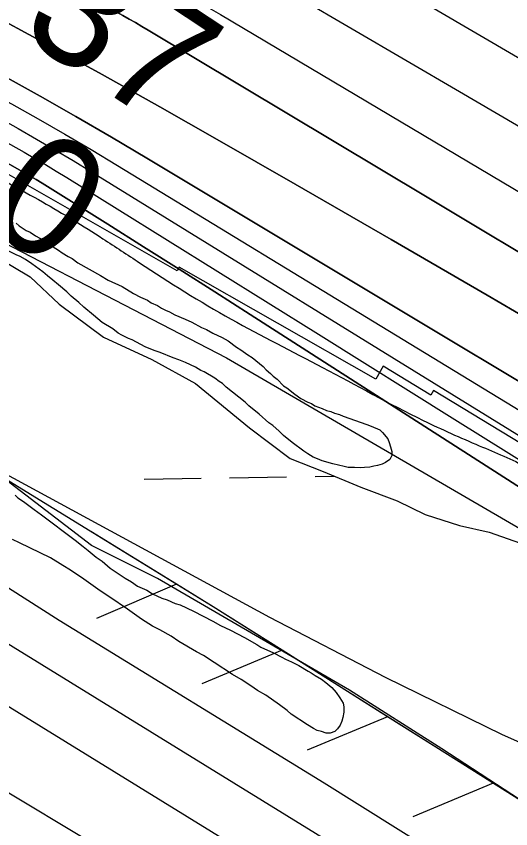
# Model space of a CAD drawing. Extents: x 3823584 to 3861785, y 301729 to 327625.
# Drawn here: x 3840664 to 3840941.5, y 321924.3 to 322380.5 of the extents above; entities that cross this region are included whole.
import ezdxf

# ---------------------------------------------------------------- set-up
doc = ezdxf.new("R2010")
doc.units = 0
for name, color, linetype in [('V-LEVE-TOET', 7, 'Continuous'), ('V-RIVR-EDGE', 7, 'Continuous'), ('V-RIVR-RANG', 7, 'Continuous'), ('V-RRAP-FSHR', 7, 'Continuous'), ('V-RRAP-RVMT', 7, 'Continuous'), ('V-SITE-VEGE', 7, 'Continuous'), ('V-SURV-LINE', 7, 'Continuous'), ('V-TOPO-DPTH', 7, 'Continuous'), ('V-TOPO-MAJR', 7, 'Continuous'), ('V-TOPO-MINR', 7, 'Continuous'), ('V-TOPO-WATR', 7, 'Continuous'), ('V-WETL-SWMP', 7, 'Continuous')]:
    doc.layers.add(name, color=color, linetype=linetype)

msp = doc.modelspace()

# ---------------------------------------------------------------- linework, layer by layer
at = {"layer": 'V-LEVE-TOET'}
for points in [[(3840105.06, 322269.8), (3840108.1, 322267.41), (3840111.71, 322266.54), (3840134, 322260.14), (3840152.39, 322253.39), (3840175.01, 322243.98), (3840238.78, 322203.08), (3840360.83, 322129.96), (3840517.31, 322036.71), (3840643.65, 321954), (3840717.36, 321909.89), (3840808.89, 321856.03), (3840928.25, 321781.37), (3840981.1, 321751.5), (3841034.31, 321714.42), (3841108.6, 321672.41), (3841170.86, 321632.41), (3841256.96, 321580.9)], [(3841296.23, 321674.62), (3841227.97, 321714.57), (3841141.51, 321772.39), (3841041.25, 321828.29), (3840941.29, 321884.48), (3840836.74, 321949.95), (3840688.09, 322041.17), (3840534.87, 322138.95)]]:
    msp.add_lwpolyline(points, dxfattribs=at)
at = {"layer": 'V-RIVR-EDGE'}
msp.add_spline([(3836304.38, 325474.18), (3836346.41, 325438.32), (3836389.41, 325406.07), (3836417.64, 325385.43), (3836442.67, 325366.73), (3836470.25, 325340.95), (3836497.82, 325313.88), (3836554.9, 325258.45), (3836598.51, 325215.91), (3836636.36, 325181.1), (3836681.26, 325139.85), (3836737.07, 325093.42), (3836790.94, 325041.22), (3836840.33, 324993.52), (3836889.07, 324947.12), (3836934.61, 324907.14), (3836980.81, 324871.03), (3837015.47, 324849.09), (3837040.49, 324829.1), (3837085.39, 324787.2), (3837143.76, 324734.34), (3837181.61, 324700.82), (3837223.29, 324659.57), (3837272.05, 324619.59), (3837314.38, 324579.63), (3837346.45, 324546.76), (3837364.4, 324527.43), (3837395.83, 324500.35), (3837442.02, 324462.31), (3837492.71, 324422.97), (3837554.31, 324372.67), (3837573.56, 324361.05), (3837583.2, 324359.1), (3837596.69, 324352.64), (3837621.08, 324337.79), (3837648.03, 324319.73), (3837677.54, 324292.01), (3837718.58, 324249.48), (3837753.85, 324214.68), (3837781.43, 324188.89), (3837800.05, 324179.85), (3837819.95, 324170.8), (3837850.72, 324134.08), (3837874.45, 324110.23), (3837909.07, 324073.5), (3837941.78, 324040.64), (3837989.87, 323991.66), (3838022.58, 323960.72), (3838034.12, 323947.83), (3838046.3, 323933.66), (3838066.83, 323916.25), (3838089.91, 323892.41), (3838140.59, 323849.21), (3838186.14, 323811.17), (3838215.65, 323785.38), (3838265.68, 323736.4), (3838297.1, 323707.39), (3838336.87, 323671.94), (3838359.95, 323645.52), (3838385.62, 323627.46), (3838404.24, 323615.84), (3838421.56, 323601.65), (3838441.44, 323582.32), (3838460.05, 323567.49), (3838468.4, 323563.61), (3838484.45, 323555.21), (3838548.59, 323496.55), (3838595.44, 323464.29), (3838649.98, 323422.37), (3838701.3, 323379.82), (3838749.43, 323345.62), (3838798.22, 323317.86), (3838856.62, 323274.64), (3838932.99, 323221.74), (3838989.47, 323184.31), (3839037.6, 323150.12), (3839068.42, 323134.62), (3839093.42, 323104.98), (3839110.73, 323086.94), (3839122.93, 323081.12), (3839143.46, 323065.64), (3839172.34, 323044.36), (3839190.96, 323032.74), (3839215.99, 323015.96), (3839242.32, 323006.26), (3839316.8, 322969.43), (3839341.84, 322955.87), (3839371.38, 322944.22), (3839391.29, 322935.81), (3839417.61, 322920.32), (3839461.26, 322894.5), (3839483.71, 322873.23), (3839520.3, 322851.28), (3839555.6, 322828.69), (3839599.9, 322806.72), (3839718.7, 322751.14), (3839768.14, 322726.59), (3839807.95, 322705.92), (3839836.85, 322696.21), (3839865.1, 322680.71), (3839887.57, 322667.8), (3839924.17, 322652.28), (3839969.76, 322630.31), (3840004.43, 322612.22), (3840037.82, 322597.35), (3840085.35, 322579.88), (3840108.46, 322565.68), (3840121.92, 322548.93), (3840123.18, 322539.92), (3840122.53, 322533.5), (3840118, 322521.29), (3840112.84, 322514.24), (3840095.47, 322509.14), (3840089.68, 322509.15), (3840085.17, 322504.66), (3840084.51, 322498.23), (3840085.78, 322491.8), (3840130.72, 322467.26), (3840169.89, 322448.52), (3840197.51, 322439.45), (3840209.08, 322437.5), (3840231.59, 322441.3), (3840246.39, 322448.98), (3840266.34, 322458.57), (3840273.43, 322466.27), (3840278.59, 322471.4), (3840288.9, 322480.37), (3840295.98, 322484.85), (3840301.77, 322484.84), (3840308.2, 322484.82), (3840320.4, 322479.01), (3840324.87, 322470), (3840326.78, 322461.63), (3840338.32, 322450.03), (3840344.74, 322444.88), (3840366.58, 322437.75), (3840385.84, 322428.06), (3840421.8, 322409.33), (3840466.1, 322385.43), (3840492.41, 322368.65), (3840506.53, 322357.04), (3840533.49, 322340.26), (3840559.18, 322331.2), (3840587.44, 322322.13), (3840611.85, 322311.78), (3840642.02, 322296.28), (3840678.62, 322276.26), (3840712.64, 322255.6), (3840733.18, 322242.05), (3840784.53, 322210.43), (3840835.89, 322183.3), (3840892.39, 322153.59), (3840923.85, 322139.37), (3840950.82, 322127.08), (3840989.33, 322099.99), (3841017.57, 322082.56), (3841061.24, 322062.52), (3841092.69, 322044.45), (3841151.1, 322005.09), (3841210.78, 321964.44), (3841240.29, 321939.29), (3841299.97, 321894.79), (3841335.89, 321862.55), (3841374.37, 321823.89), (3841411.57, 321789.72), (3841444.92, 321758.14), (3841469.94, 321736.22), (3841482.12, 321723.98), (3841496.22, 321704.66), (3841509.05, 321694.34), (3841523.18, 321687.23), (3841573.9, 321660.75), (3841623.97, 321631.69), (3841667.62, 321606.51), (3841696.52, 321593.59), (3841738.26, 321575.48), (3841787.07, 321556.72), (3841815.99, 321552.15), (3841851.33, 321544.99), (3841886.66, 321533.33), (3841930.32, 321511.36), (3841950.22, 321498.46), (3841977.18, 321482.96), (3841998.38, 321476.48), (3842052.99, 321463.49), (3842082.55, 321456.34), (3842109.52, 321444.7), (3842146.12, 321427.26), (3842196.2, 321402.06), (3842241.13, 321374.95), (3842288.63, 321345.26), (3842321.38, 321327.18), (3842366.94, 321295.56), (3842395.19, 321280.07), (3842429.22, 321264.55), (3842452.35, 321258.71), (3842470.97, 321249.66)], degree=3, dxfattribs=at)
at = {"layer": 'V-RRAP-FSHR'}
for p, q in [((3840753.82, 322061.71), (3840709.01, 322042.31)), ((3840813.16, 322024.6), (3840768.13, 322005.72)), ((3840872.36, 321987.24), (3840827.33, 321968.36)), ((3840931.56, 321949.89), (3840886.53, 321931.01))]:
    msp.add_line(p, q, dxfattribs=at)
for points in [[(3838584.55, 323453.18), (3839140.52, 323058.61), (3839543.74, 322819.53), (3839845.06, 322663.99), (3840154, 322502.28), (3840416.19, 322378.04), (3840782.04, 322188.72), (3841154.61, 321971.73), (3841326.43, 321835.61), (3841504.48, 321676.94), (3841739.25, 321554.11), (3842017.76, 321437.98)], [(3842406.25, 321187.94), (3842314.68, 321224.18), (3841819.6, 321436.79), (3841708.8, 321488.45), (3841664.47, 321495.1), (3841624.34, 321499.3), (3841599.79, 321502.55), (3841570.82, 321520.88), (3841543.46, 321555.2), (3841521.62, 321583.44), (3841349.76, 321697.16), (3841168.92, 321806.72), (3841083.5, 321854.01), (3840774.5, 322048.99), (3840376.76, 322293.55), (3840194.77, 322413.01), (3840091.92, 322469.18), (3840081.41, 322471.98), (3840073.37, 322469.22), (3840030.26, 322437.09)], [(3840813.16, 322024.6), (3840774.5, 322048.99), (3840753.82, 322061.71), (3840705.88, 322091.19)], [(3840872.36, 321987.24), (3840813.16, 322024.6)], [(3840931.56, 321949.89), (3840872.36, 321987.24)], [(3840990.76, 321912.53), (3840931.56, 321949.89)]]:
    msp.add_lwpolyline(points, dxfattribs=at)
at = {"layer": 'V-RRAP-RVMT'}
msp.add_lwpolyline([(3840974.2, 322124.14), (3840898.23, 322170.44), (3840896.58, 322167.77), (3840869.9, 322184.02), (3840865.71, 322176.68), (3840755.33, 322239.61), (3840754.18, 322237.6), (3840641.55, 322301.88), (3840639.78, 322298.77), (3840525.64, 322363.89), (3840514.92, 322345.05), (3840402.32, 322409.31), (3840401.2, 322407.37), (3840169.35, 322539.9), (3840158.61, 322522.19), (3840044.04, 322590.65), (3840040.88, 322585.36)], dxfattribs=at)
at = {"layer": 'V-SITE-VEGE'}
for points in [[(3840663.83, 322264.28), (3840665.65, 322262.79), (3840669.58, 322260.12), (3840671.69, 322259.24), (3840674.71, 322257.16), (3840677.13, 322255.98), (3840680.45, 322253.91), (3840684.69, 322250.94), (3840687.71, 322249.17), (3840689.82, 322247.68), (3840693.14, 322245.61), (3840695.26, 322244.43), (3840698.59, 322242.05), (3840711.27, 322234.96), (3840715.5, 322232.29), (3840723.35, 322228.75), (3840729.69, 322224.91), (3840733.61, 322222.84), (3840737.54, 322221.07), (3840739.65, 322219.58)], [(3840666.1, 322245.67), (3840663.99, 322246.55), (3840659.77, 322248.62)], [(3840739.65, 322219.58), (3840743.27, 322218.12), (3840745.39, 322216.63), (3840747.8, 322215.45), (3840749.91, 322214.57), (3840752.94, 322212.79), (3840758.67, 322210.44), (3840762.59, 322208.67), (3840768.02, 322205.72), (3840770.74, 322204.54), (3840774.36, 322202.47), (3840779.49, 322200.11), (3840782.81, 322198.34), (3840787.65, 322194.78), (3840790.07, 322193.29), (3840794, 322190.33), (3840796.42, 322188.84), (3840802.47, 322183.79), (3840804.29, 322182), (3840806.71, 322179.92), (3840808.23, 322178.43), (3840810.35, 322176.65), (3840813.99, 322173.07), (3840815.8, 322171.89), (3840820.34, 322168.33), (3840823.67, 322165.95), (3840827.59, 322163.88), (3840829.7, 322163), (3840831.51, 322161.81), (3840835.73, 322160.35), (3840838.15, 322159.17), (3840840.56, 322158.59), (3840842.67, 322157.71), (3840845.38, 322156.83), (3840847.49, 322155.95), (3840860.76, 322151.26), (3840863.17, 322150.38), (3840867.99, 322148.32), (3840869.51, 322146.83), (3840872.54, 322143.25), (3840873.17, 322141.16), (3840874.09, 322138.76), (3840874.71, 322136.06), (3840874.73, 322133.96), (3840873.55, 322131.54), (3840871.16, 322130.02), (3840869.37, 322129.1), (3840866.67, 322128.18), (3840864.57, 322127.86), (3840862.47, 322127.24), (3840859.47, 322127.21), (3840857.37, 322126.89), (3840853.76, 322127.16), (3840850.16, 322127.12), (3840848.05, 322127.71), (3840841.72, 322129.16), (3840835.7, 322130.9), (3840832.98, 322132.08), (3840830.57, 322132.96), (3840827.55, 322134.74), (3840825.43, 322136.22), (3840818.78, 322141.27), (3840813.94, 322145.13), (3840811.51, 322147.51), (3840807.88, 322150.79), (3840805.76, 322152.27), (3840800.31, 322157.03), (3840794.56, 322161.78), (3840792.43, 322163.87), (3840788.81, 322166.54), (3840781.84, 322172.19), (3840779.72, 322174.27), (3840777.91, 322175.46), (3840775.49, 322177.24), (3840769.45, 322180.79), (3840767.64, 322181.68), (3840764.61, 322183.45), (3840758.88, 322186.1), (3840755.26, 322187.57), (3840751.95, 322188.75), (3840744.71, 322191.69), (3840741.4, 322192.86), (3840736.27, 322194.91), (3840729.02, 322198.76), (3840726.91, 322199.64), (3840723.29, 322201.41), (3840721.17, 322202.59), (3840718.15, 322204.97), (3840712.11, 322208.52), (3840707.26, 322212.68), (3840701.81, 322217.14), (3840699.09, 322219.82), (3840694.85, 322223.39), (3840692.42, 322225.77), (3840687.58, 322229.64), (3840684.55, 322232.31), (3840681.53, 322234.69), (3840678.8, 322237.07), (3840672.75, 322241.52), (3840669.12, 322243.89), (3840666.1, 322245.67)], [(3840663.4, 322111.63), (3840664.91, 322110.14), (3840667.94, 322108.07), (3840673.98, 322103.61), (3840678.22, 322100.65), (3840696.98, 322086.39), (3840701.52, 322082.83), (3840704.24, 322080.45), (3840708.78, 322076.88), (3840712.11, 322074.51), (3840716.65, 322070.64), (3840725.11, 322065.01), (3840728.73, 322062.94), (3840732.06, 322060.56), (3840737.19, 322058.21), (3840740.52, 322056.13), (3840745.65, 322053.77), (3840748.66, 322052.9), (3840753.18, 322050.84), (3840755.9, 322049.96), (3840763.44, 322046.42), (3840774.31, 322040.81), (3840778.53, 322038.45), (3840784.27, 322035.79), (3840792.12, 322031.66), (3840799.06, 322027.81), (3840801.18, 322026.33), (3840808.42, 322023.09), (3840812.95, 322020.72), (3840815.06, 322019.54), (3840818.38, 322018.07), (3840822.6, 322016), (3840827.74, 322012.74), (3840829.55, 322011.86), (3840831.67, 322010.38), (3840835.29, 322008.3), (3840837.71, 322006.52), (3840841.05, 322003.55), (3840843.47, 322000.87), (3840845.6, 321997.88), (3840847.43, 321994.89), (3840847.75, 321992.79), (3840847.78, 321989.79), (3840847.21, 321986.78), (3840846.62, 321984.67), (3840845.74, 321982.56), (3840844.26, 321980.44), (3840842.77, 321978.92), (3840840.07, 321978), (3840837.97, 321977.98), (3840835.26, 321978.86), (3840832.85, 321979.44), (3840830.73, 321980.62), (3840827.41, 321982.69), (3840818.34, 321988.62), (3840815.92, 321990.7), (3840811.68, 321993.97), (3840804.12, 321999.31), (3840799.29, 322001.97), (3840795.66, 322004.65), (3840790.22, 322008.2), (3840785.39, 322010.86), (3840775.11, 322017.68), (3840769.07, 322021.53), (3840765.15, 322023.6), (3840755.18, 322029.52), (3840750.94, 322032.49), (3840744.6, 322036.04), (3840740.38, 322038.1), (3840734.33, 322041.96), (3840726.47, 322047.59), (3840716.49, 322054.41), (3840711.05, 322057.97), (3840701.98, 322064.5), (3840694.42, 322069.54), (3840690.19, 322072.21), (3840683.24, 322076.35), (3840665.74, 322084.91), (3840661.82, 322086.68)]]:
    msp.add_lwpolyline(points, dxfattribs=at)
at = {"layer": 'V-SURV-LINE'}
for points in [[(3840047.7, 322405.34), (3841462.37, 321533.11)], [(3841446.61, 321507.58), (3840031.94, 322379.82)]]:
    msp.add_lwpolyline(points, dxfattribs=at)
at = {"layer": 'V-TOPO-DPTH'}
for points in [[(3839897.59, 322788.03), (3840046.47, 322706.37), (3840146.71, 322651.63), (3840247.08, 322597.13), (3840347.65, 322543), (3840448.34, 322489.1), (3840647.06, 322383.2), (3840679.69, 322365.61), (3840712.21, 322347.8), (3840744.55, 322329.68), (3840776.78, 322311.34), (3840820.44, 322286.22), (3840874.37, 322255.08), (3840928.22, 322223.82), (3840981.96, 322192.37), (3841035.64, 322160.81), (3841482.18, 321897.2)], [(3841482.18, 321897.2), (3841035.64, 322160.81), (3840981.96, 322192.37), (3840928.22, 322223.82), (3840874.37, 322255.08), (3840820.44, 322286.22), (3840776.78, 322311.34), (3840744.55, 322329.68), (3840712.21, 322347.8), (3840679.69, 322365.61), (3840647.06, 322383.2), (3840448.34, 322489.1), (3840347.65, 322543), (3840247.08, 322597.13), (3840146.71, 322651.63), (3840046.47, 322706.37), (3839897.59, 322788.03)], [(3842459.4, 321325.07), (3841558.98, 321814.8), (3841527.76, 321831.98), (3841496.64, 321849.36), (3841465.7, 321867.04), (3841434.87, 321884.92), (3841366.98, 321924.74), (3841302.34, 321962.78), (3841237.79, 322000.94), (3841173.34, 322039.3), (3841108.98, 322077.79), (3840737.22, 322300.87), (3840717.36, 322312.64), (3840697.41, 322324.27), (3840677.35, 322335.68), (3840657.19, 322346.94), (3840537.09, 322413.23), (3840456.75, 322457.39), (3840376.31, 322501.35), (3840295.71, 322545.03), (3840215, 322588.52), (3839872.45, 322772.34)], [(3842459.4, 321325.07), (3841558.98, 321814.8), (3841527.76, 321831.98), (3841496.64, 321849.36), (3841465.7, 321867.04), (3841434.87, 321884.92), (3841366.98, 321924.74), (3841302.34, 321962.78), (3841237.79, 322000.94), (3841173.34, 322039.3), (3841108.98, 322077.79), (3840737.22, 322300.87), (3840717.36, 322312.64), (3840697.41, 322324.27), (3840677.35, 322335.68), (3840657.19, 322346.94), (3840537.09, 322413.23), (3840456.75, 322457.39), (3840376.31, 322501.35), (3840295.71, 322545.03), (3840215, 322588.52), (3839872.45, 322772.34)], [(3841423.12, 321810.3), (3840795.31, 322212.95), (3840775.36, 322225.71), (3840755.37, 322238.43), (3840735.35, 322251.08), (3840715.3, 322263.7), (3840678.52, 322286.77), (3840675.15, 322288.82), (3840671.73, 322290.8), (3840660.68, 322297), (3840653.4, 322300.99), (3840646.07, 322304.9), (3840638.67, 322308.66), (3840631.23, 322312.33), (3840627.11, 322314.32), (3840617.49, 322318.71), (3840607.76, 322322.84), (3840597.88, 322326.58), (3839843.54, 322689.82)], [(3840034.58, 322640.41), (3840080.71, 322618.01), (3840093.42, 322612.03), (3840465.49, 322426.65), (3840509.96, 322403.24), (3840554.13, 322379.28), (3840598.11, 322354.96), (3840664.94, 322317.46), (3840675.32, 322311.54), (3840685.65, 322305.55), (3840695.91, 322299.42), (3840706.11, 322293.21), (3841175.74, 322003.42), (3841226.02, 321972.34), (3841276.27, 321941.21)], [(3840034.58, 322640.41), (3840080.71, 322618.01), (3840093.42, 322612.03), (3840465.49, 322426.65), (3840509.96, 322403.24), (3840554.13, 322379.28), (3840598.11, 322354.96), (3840664.94, 322317.46), (3840675.32, 322311.54), (3840685.65, 322305.55), (3840695.91, 322299.42), (3840706.11, 322293.21), (3841175.74, 322003.42), (3841226.02, 321972.34), (3841276.27, 321941.21)], [(3840658.13, 322416.33), (3840672.85, 322408.74), (3840687.46, 322400.94), (3840702.01, 322393.01), (3840723.79, 322380.94), (3840727.38, 322378.93), (3840730.95, 322376.9), (3840734.5, 322374.82), (3840738.04, 322372.73), (3840894.56, 322278.93), (3840976.38, 322229.96), (3841058.23, 322181.05), (3841140.13, 322132.23), (3841222.07, 322083.48), (3841519.42, 321906.76)], [(3841519.42, 321906.76), (3841222.07, 322083.48), (3841140.13, 322132.23), (3841058.23, 322181.05), (3840976.38, 322229.96), (3840894.56, 322278.93), (3840738.04, 322372.73), (3840734.5, 322374.82), (3840730.95, 322376.9), (3840727.38, 322378.93), (3840723.79, 322380.94), (3840702.01, 322393.01), (3840687.46, 322400.94), (3840672.85, 322408.74), (3840658.13, 322416.33)]]:
    msp.add_lwpolyline(points, dxfattribs=at)
at = {"layer": 'V-TOPO-MAJR'}
msp.add_lwpolyline([(3840062.82, 322746.15), (3840093, 322731.24), (3840140.91, 322707.73), (3840188.9, 322684.37), (3840237.01, 322661.26), (3840285.19, 322638.3), (3840364.86, 322600.6), (3840429.63, 322569.21), (3840493.99, 322537.02), (3840557.75, 322503.66), (3840621.11, 322469.5), (3840715.32, 322417.58), (3840731.22, 322408.71), (3840747.06, 322399.75), (3840762.82, 322390.63), (3840778.51, 322381.41), (3841258.82, 322096.1)], dxfattribs=at)
at = {"layer": 'V-TOPO-MINR'}
for points in [[(3840029.4, 322873.79), (3840063.56, 322854.27), (3840097.81, 322834.91), (3840132.12, 322815.66), (3840783.84, 322452.04), (3841570.03, 321992.6), (3841574.35, 321990.07), (3841578.68, 321987.55), (3841583.01, 321985.02), (3841587.33, 321982.5), (3841701.23, 321916.16), (3841762.59, 321880.62), (3841824.07, 321845.27), (3841885.72, 321810.23), (3841947.48, 321775.4), (3842508.83, 321460.58)], [(3839889.8, 322867), (3840706.06, 322456.89), (3840735.31, 322440.75), (3840764.47, 322424.44), (3840793.48, 322407.87), (3840822.4, 322391.13), (3840912.7, 322338.3), (3840986.68, 322294.97), (3841060.62, 322251.6), (3841134.52, 322208.15), (3841208.39, 322164.65), (3841521.39, 321980.14), (3841540.99, 321968.6), (3841560.58, 321957.06), (3841580.19, 321945.53), (3841599.8, 321934.01), (3842311.07, 321516.19), (3842348.23, 321494.57), (3842385.51, 321473.16)], [(3839897.59, 322788.03), (3840046.47, 322706.37), (3840146.71, 322651.63), (3840247.08, 322597.13), (3840347.65, 322543), (3840448.34, 322489.1), (3840647.06, 322383.2), (3840679.69, 322365.61), (3840712.21, 322347.8), (3840744.55, 322329.68), (3840776.78, 322311.34), (3840820.44, 322286.22), (3840874.37, 322255.08), (3840928.22, 322223.82), (3840981.96, 322192.37), (3841035.64, 322160.81), (3841482.18, 321897.2)], [(3839823.66, 322782.02), (3840661.34, 322331.41), (3840676.29, 322322.94), (3840691.18, 322314.36), (3840705.98, 322305.61), (3840720.7, 322296.75), (3841362.15, 321905.91), (3841382.75, 321893.43), (3841403.38, 321881), (3841424.07, 321868.66), (3841444.8, 321856.39), (3841465.62, 321844.27), (3841486.51, 321832.28), (3841507.51, 321820.5), (3841528.6, 321808.86), (3841642.53, 321746.66), (3841720.71, 321704.16), (3841798.99, 321661.84), (3841877.41, 321619.79), (3841955.94, 321577.93), (3842478.36, 321300.59)], [(3839872.45, 322772.34), (3840215, 322588.52), (3840295.71, 322545.03), (3840376.31, 322501.35), (3840456.75, 322457.39), (3840537.09, 322413.23), (3840657.19, 322346.94), (3840677.35, 322335.68), (3840697.41, 322324.27), (3840717.36, 322312.64), (3840737.22, 322300.87), (3841108.98, 322077.79), (3841173.34, 322039.3), (3841237.79, 322000.94), (3841302.34, 321962.78), (3841366.98, 321924.74), (3841434.87, 321884.92), (3841465.7, 321867.04), (3841496.64, 321849.36), (3841527.76, 321831.98), (3841558.98, 321814.8), (3842459.4, 321325.07)], [(3839836.11, 322722.18), (3840388.34, 322444.28), (3840426.86, 322427.53), (3840465.02, 322409.94), (3840502.91, 322391.79), (3840525.8, 322380.52), (3840551.95, 322367.37), (3840577.96, 322353.94), (3840603.76, 322340.1), (3840629.4, 322325.97), (3840668.33, 322304.13), (3840674.38, 322300.68), (3840680.39, 322297.17), (3840686.36, 322293.59), (3840692.29, 322289.95), (3840833.6, 322201.94), (3840910.11, 322154.17), (3840986.55, 322106.28), (3841062.87, 322058.22), (3841139.13, 322010.04), (3841446.07, 321815.63)], [(3840034.58, 322640.41), (3840080.71, 322618.01), (3840093.42, 322612.03), (3840465.49, 322426.65), (3840509.96, 322403.24), (3840554.13, 322379.28), (3840598.11, 322354.96), (3840664.94, 322317.46), (3840675.32, 322311.54), (3840685.65, 322305.55), (3840695.91, 322299.42), (3840706.11, 322293.21), (3841175.74, 322003.42), (3841226.02, 321972.34), (3841276.27, 321941.21)], [(3839947.53, 322588.87), (3840547.98, 322188.3), (3840569.08, 322174.64), (3840590.42, 322161.37), (3840612.11, 322148.69), (3840634.03, 322136.41), (3840806.04, 322043.13), (3840871, 322009.42), (3840936.7, 321977.31), (3841003.52, 321947.59), (3841071.08, 321919.48), (3841142.18, 321891.4), (3841174.65, 321878.28), (3841206.98, 321864.82), (3841239.09, 321850.86)], [(3840658.13, 322416.33), (3840672.85, 322408.74), (3840687.46, 322400.94), (3840702.01, 322393.01), (3840723.79, 322380.94), (3840727.38, 322378.93), (3840730.95, 322376.9), (3840734.5, 322374.82), (3840738.04, 322372.73), (3840894.56, 322278.93), (3840976.38, 322229.96), (3841058.23, 322181.05), (3841140.13, 322132.23), (3841222.07, 322083.48), (3841519.42, 321906.76)]]:
    msp.add_lwpolyline(points, dxfattribs=at)
at = {"layer": 'V-TOPO-WATR'}
msp.add_lwpolyline([(3839843.54, 322689.82), (3840597.88, 322326.58), (3840607.76, 322322.84), (3840617.49, 322318.71), (3840627.11, 322314.32), (3840631.23, 322312.33), (3840638.67, 322308.66), (3840646.07, 322304.9), (3840653.4, 322300.99), (3840660.68, 322297), (3840671.73, 322290.8), (3840675.15, 322288.82), (3840678.52, 322286.77), (3840715.3, 322263.7), (3840735.35, 322251.08), (3840755.37, 322238.43), (3840775.36, 322225.71), (3840795.31, 322212.95), (3841423.12, 321810.3)], dxfattribs=at)
at = {"layer": 'V-WETL-SWMP'}
for p, q in [((3840783.71, 322121.34), (3840815.71, 322121.84)), ((3840831.7, 322122.08), (3840842.38, 322122.25)), ((3840735.72, 322120.6), (3840767.71, 322121.1))]:
    msp.add_line(p, q, dxfattribs=at)
for points in [[(3840651.18, 322246.39), (3840671.72, 322234.25), (3840688.09, 322218.77), (3840712.89, 322200.36), (3840740.05, 322187.69), (3840764.51, 322174.39), (3840794.78, 322149.42), (3840817.77, 322132.19), (3840836.16, 322124.85), (3840857.28, 322116.02), (3840877.78, 322108.39), (3840893.47, 322100.72), (3840912.76, 322094.58), (3840929.31, 322090.83), (3840957.05, 322081.16)], [(3841240.26, 321760.38), (3841204.58, 321785.3), (3841130.83, 321833.92), (3841070.47, 321863.43), (3840955.05, 321935.11), (3840902.76, 321969.2), (3840851.08, 322002.09), (3840743.25, 322064.82), (3840706.13, 322083.42), (3840654.7, 322122.62)]]:
    msp.add_lwpolyline(points, dxfattribs=at)

# ---------------------------------------------------------------- texts
at = {"layer": 'V-RIVR-RANG'}
for s, rotation, p in [('-37', 326.5091, (3840639.35, 322387.56)), ('2.0', 326.2283, (3840580.99, 322306.79))]:
    msp.add_text(s, height=67, rotation=rotation, dxfattribs=at).set_placement(p)

doc.saveas('drawing.dxf')
